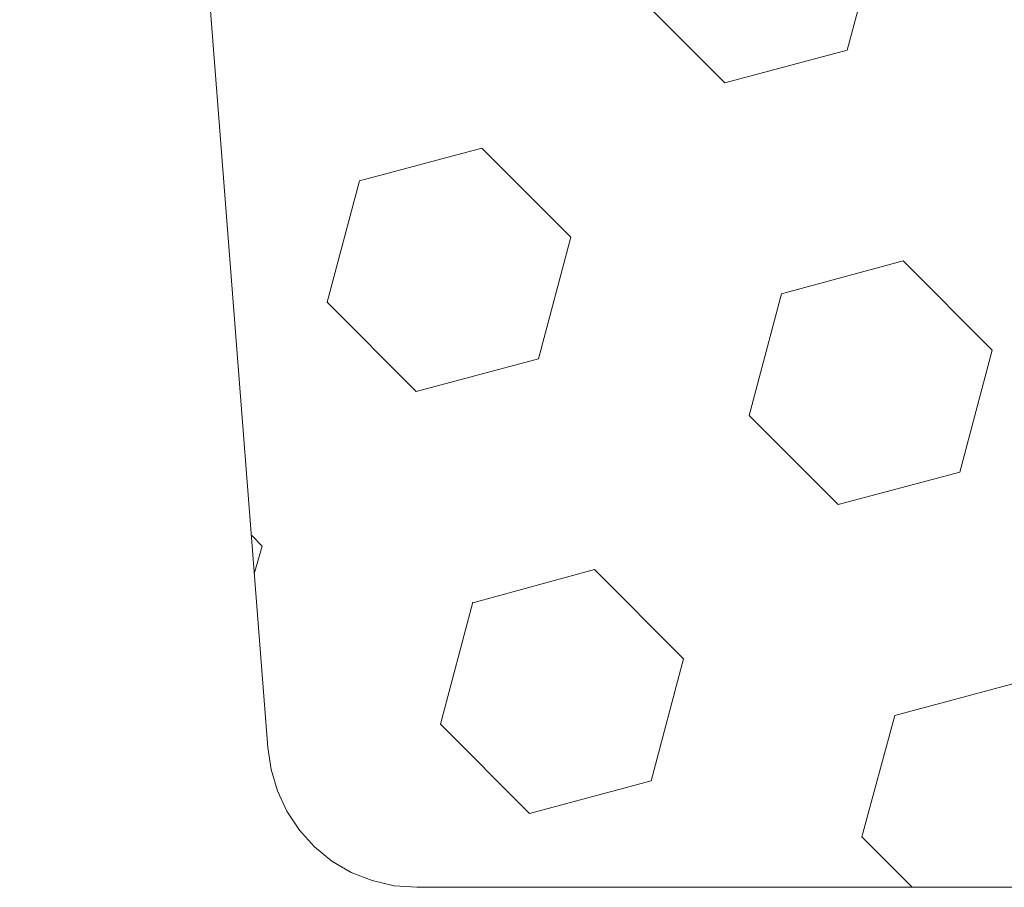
# Model space of a CAD drawing. Header units: centimetres. Extents: x -15121 to 30567, y -60641 to 0.
# Tile 429 of 656: x 1079.885 to 1080.084, y -23150.483 to -23150.308. Entities that reach past the tile are written whole.
import ezdxf

# ---------------------------------------------------------------- set-up
doc = ezdxf.new("R2010")
doc.units = ezdxf.units.CM
doc.header["$LTSCALE"] = 60
doc.layers.add('AIKA rzut sufitu wymiarowanie lobby', color=7, linetype='Continuous')
doc.layers.add('MB-uszczelki_tworzywa', color=8, linetype='Continuous', lineweight=0)
doc.styles.add('wymiar', font='txt.shx', dxfattribs={"width": 0.6})
doc.dimstyles.new('Dwudziestka', dxfattribs={"dimtxt": 7, "dimasz": 0.7, "dimexe": 5, "dimexo": 0, "dimgap": 2.5, "dimtad": 1, "dimtoh": 1, "dimdec": 3, "dimrnd": 0.5, "dimdsep": 46, "dimtxsty": 'wymiar', "dimblk": 'znacznik', "dimcen": 0, "dimdle": 5, "dimse1": 1, "dimse2": 1, "dimclrd": 256, "dimclre": 256, "dimclrt": 256, "dimadec": 0, "dimazin": 0, "dimtfac": 0.4, "dimtdec": 3, "dimtix": 1, "dimtofl": 0, "dimtmove": 2, "dimatfit": 3, "dimldrblk": 'znacznik', "dimfxl": 1, "dimtolj": 1, "dimarcsym": 0})

# ---------------------------------------------------------------- blocks, each defined once
blk = doc.blocks.new('120518', base_point=(5.2817, 995.21796))
at = {"layer": 'MB-uszczelki_tworzywa'}
for p, q in [((9.10142, 995.11654), (9.00001, 995.21795)), ((9.03487, 994.87147), (9.10142, 995.11654)), ((9.77114, 995.06901), (9.52607, 995.00352)), ((9.77114, 995.06901), (9.95072, 994.88943)), ((9.52607, 995.00352), (9.46057, 994.75739)), ((9.95072, 994.88943), (9.88522, 994.6433)), ((8.7898, 994.80598), (9.03487, 994.87147)), ((9.46057, 994.75739), (9.64015, 994.57781)), ((9.64015, 994.57781), (9.88522, 994.64436)), ((10.32572, 994.58626), (10.30987, 994.53028)), ((10.30987, 994.53028), (10.331, 994.50915)), ((9.14895, 994.44682), (8.90388, 994.38133)), ((9.32853, 994.26725), (9.14895, 994.44682)), ((8.90388, 994.38133), (8.83839, 994.1352)), ((9.26304, 994.02218), (9.32853, 994.26725)), ((9.99931, 994.21866), (9.75318, 994.15316)), ((10.17888, 994.03908), (9.99931, 994.21866)), ((9.75318, 994.15316), (9.68769, 993.90809)), ((8.83839, 994.1352), (9.01797, 993.95563)), ((10.11339, 993.79401), (10.17888, 994.03908)), ((9.01797, 993.95563), (9.26304, 994.02218)), ((9.68769, 993.90809), (9.86726, 993.72851)), ((9.86726, 993.72851), (10.11339, 993.79401)), ((9.37712, 993.59647), (9.131, 993.53098)), ((9.5567, 993.41689), (9.37712, 993.59647)), ((9.131, 993.53098), (9.0655, 993.28591))]:
    blk.add_line(p, q, dxfattribs=at)
at = {"layer": 'MB-uszczelki_tworzywa', "flags": 128}
blk.add_lwpolyline([(10.56339, 991.53555), (10.29825, 994.93591), (10.29191, 994.98028), (10.27924, 995.02359), (10.26022, 995.06478), (10.23487, 995.10281), (10.20424, 995.13661), (10.16938, 995.16514), (10.13029, 995.18837), (10.08804, 995.20422), (10.04367, 995.21478), (9.99825, 995.21795), (0.56514, 995.21795)], dxfattribs=at)
blk = doc.blocks.new('znacznik')
at = {"color": 0}
for points in [[(0, -5), (0, 5)], [(-4, 0), (4, 0)]]:
    blk.add_lwpolyline(points, dxfattribs=at)
at = {"color": 1}
blk.add_lwpolyline([(-2.12132, -2.12132), (2.12132, 2.12132)], dxfattribs=at)
blk = doc.blocks.new('*D7253')
at = {"layer": 'AIKA rzut sufitu wymiarowanie lobby', "lineweight": -2, "transparency": 16777216}
blk.add_line((970.46844, -23167.85278), (1342.58803, -23167.85278), dxfattribs=at)
at = {"layer": 'Defpoints', "color": 0, "transparency": 16777216}
for p in [(969.76844, -23147.52154), (1343.28803, -23147.52154), (1343.28803, -23167.85278)]:
    blk.add_point(p, dxfattribs=at)
at = {"layer": 'AIKA rzut sufitu wymiarowanie lobby', "lineweight": -2, "transparency": 16777216, "xscale": 0.7, "yscale": 0.7, "zscale": 0.7, "rotation": 180}
blk.add_blockref('znacznik', (969.76844, -23167.85278), dxfattribs=at)
at = {"layer": 'AIKA rzut sufitu wymiarowanie lobby', "lineweight": -2, "transparency": 16777216, "xscale": 0.7, "yscale": 0.7, "zscale": 0.7}
blk.add_blockref('znacznik', (1343.28803, -23167.85278), dxfattribs=at)
at = {"layer": 'AIKA rzut sufitu wymiarowanie lobby', "transparency": 16777216, "insert": (1156.52823, -23161.85278), "char_height": 7, "attachment_point": 5, "style": 'wymiar'}
blk.add_mtext('\\A1;373.5', dxfattribs=at)

msp = doc.modelspace()

# ---------------------------------------------------------------- block references
at = {"xscale": 0.1, "yscale": 0.1, "zscale": 0.1, "rotation": 180.0000000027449}
msp.add_blockref('120518', (1080.437, -23150.48278), dxfattribs=at)

# ---------------------------------------------------------------- dimensions: what is measured, and where the dimension line sits
at = {"layer": 'AIKA rzut sufitu wymiarowanie lobby', "color": 2}
dim = msp.add_linear_dim(base=(1343.28803, -23167.85278), p1=(969.76844, -23147.52154), p2=(1343.28803, -23147.52154), dimstyle='Dwudziestka', dxfattribs=at)
dim.commit()
dim.dimension.update_dxf_attribs({"geometry": '*D7253', "text_midpoint": (1156.52823, -23161.85278)})

doc.saveas('drawing.dxf')
